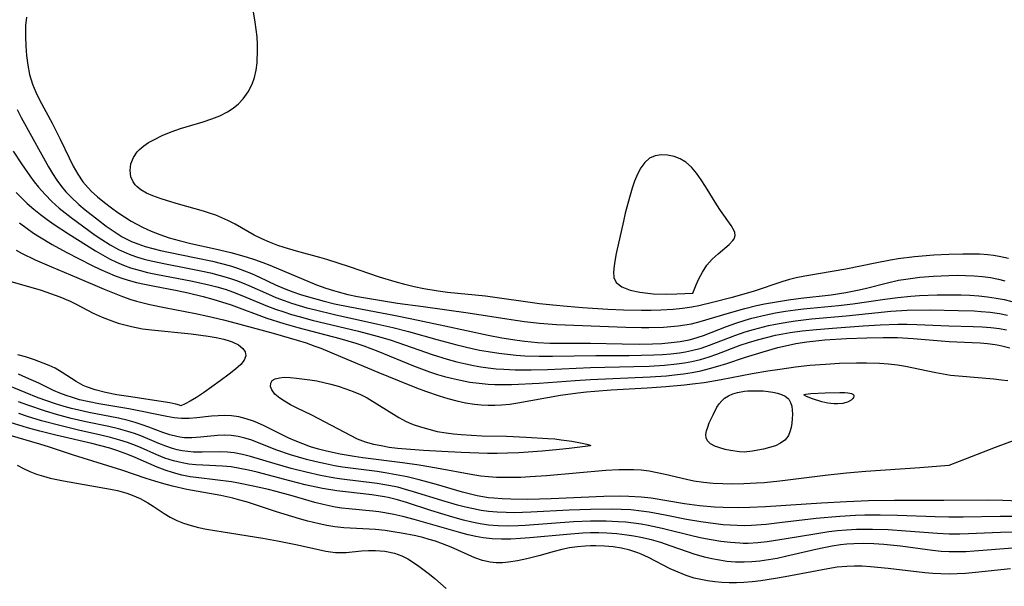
# Model space of a CAD drawing. Header units: inches. Extents: x 1073367 to 1082519, y 1569854 to 1574957.
# Tile 294 of 565: x 1080497 to 1080689, y 1571626 to 1571737. Entities that reach past the tile are written whole.
import ezdxf

# ---------------------------------------------------------------- set-up
doc = ezdxf.new("R2010")
doc.units = ezdxf.units.IN
doc.header["$MEASUREMENT"] = 0
doc.layers.add('CGG_CurvaNivelLidar_v1', color=7, linetype='Continuous', lineweight=30, true_color=0x008008)

msp = doc.modelspace()

# ---------------------------------------------------------------- linework, layer by layer
at = {"layer": 'CGG_CurvaNivelLidar_v1'}
for points in [[(1080690.1152, 1571689.9804, 76), (1080688.3013, 1571690.3911, 76), (1080687.2097, 1571690.5646, 76), (1080686.1077, 1571690.6901, 76), (1080684.4877, 1571690.802, 76), (1080682.8541, 1571690.8482, 76), (1080681.2104, 1571690.8462, 76), (1080678.5158, 1571690.77, 76), (1080675.5512, 1571690.6037, 76), (1080671.7624, 1571690.2748, 76), (1080668.5855, 1571689.8783, 76), (1080667.0933, 1571689.641, 76), (1080664.1255, 1571689.0919, 76), (1080658.3868, 1571687.8995, 76), (1080650.355, 1571686.5278, 76), (1080648.6902, 1571686.1715, 76), (1080647.3847, 1571685.8397, 76), (1080646.0923, 1571685.4636, 76), (1080640.2842, 1571683.5343, 76), (1080635.9278, 1571682.2806, 76), (1080632.6282, 1571681.4292, 76), (1080629.6573, 1571680.7333, 76), (1080628.3325, 1571680.4704, 76), (1080626.5142, 1571680.1979, 76), (1080624.6791, 1571680.0102, 76), (1080622.2645, 1571679.8631, 76), (1080620.3862, 1571679.8118, 76), (1080618.5021, 1571679.8067, 76), (1080614.9799, 1571679.8965, 76), (1080611.8703, 1571680.0408, 76), (1080606.9622, 1571680.3383, 76), (1080603.9934, 1571680.5656, 76), (1080601.1535, 1571680.8308, 76), (1080598.5342, 1571681.1157, 76), (1080587.987, 1571682.5849, 76), (1080580.5873, 1571683.3539, 76), (1080578.7469, 1571683.582, 76), (1080576.0001, 1571684.025, 76), (1080574.1103, 1571684.4244, 76), (1080572.2342, 1571684.8864, 76), (1080570.3693, 1571685.393, 76), (1080567.2855, 1571686.3319, 76), (1080561.4816, 1571688.3416, 76), (1080557.0406, 1571689.7656, 76), (1080555.6564, 1571690.1694, 76), (1080551.0937, 1571691.3729, 76), (1080548.6814, 1571692.1083, 76), (1080547.4484, 1571692.5395, 76), (1080545.8634, 1571693.1408, 76), (1080544.3207, 1571693.7968, 76), (1080542.8375, 1571694.5299, 76), (1080539.1205, 1571696.6679, 76), (1080537.6915, 1571697.3954, 76), (1080536.527, 1571697.9246, 76), (1080535.3347, 1571698.4085, 76), (1080534.1176, 1571698.8433, 76), (1080532.93, 1571699.214, 76), (1080528.0596, 1571700.5787, 76), (1080525.923, 1571701.2162, 76), (1080524.4658, 1571701.6863, 76), (1080523.0831, 1571702.1913, 76), (1080521.8083, 1571702.757, 76), (1080520.6827, 1571703.4125, 76), (1080519.9222, 1571704.0244, 76), (1080519.5959, 1571704.3675, 76), (1080519.1956, 1571704.9114, 76), (1080518.7605, 1571705.9139, 76), (1080518.6088, 1571707.1527, 76), (1080518.7829, 1571708.4295, 76), (1080519.2558, 1571709.6779, 76), (1080520.0248, 1571710.8307, 76), (1080520.4483, 1571711.279, 76), (1080521.281, 1571711.9714, 76), (1080522.2318, 1571712.5969, 76), (1080523.2728, 1571713.1763, 76), (1080524.9017, 1571713.9646, 76), (1080526.6328, 1571714.6865, 76), (1080528.483, 1571715.3461, 76), (1080532.8994, 1571716.6892, 76), (1080534.6054, 1571717.2538, 76), (1080536.1566, 1571717.8583, 76), (1080537.6099, 1571718.5824, 76), (1080538.7329, 1571719.3206, 76), (1080539.7547, 1571720.1714, 76), (1080540.6677, 1571721.1241, 76), (1080541.6757, 1571722.5056, 76), (1080542.4557, 1571724.028, 76), (1080542.9031, 1571725.3471, 76), (1080543.2101, 1571726.7309, 76), (1080543.4015, 1571728.1634, 76), (1080543.4491, 1571728.7325, 76), (1080543.5113, 1571730.2266, 76), (1080543.4938, 1571731.7427, 76), (1080543.4025, 1571733.2727, 76), (1080543.2568, 1571734.693, 76), (1080543.0648, 1571736.1167, 76), (1080542.1245, 1571741.7477, 76)], [(1080498.3581, 1571737.127, 75.5), (1080498.2149, 1571735.4421, 75.5), (1080498.1699, 1571733.3357, 75.5), (1080498.2279, 1571731.4692, 75.5), (1080498.3742, 1571729.5975, 75.5), (1080498.6208, 1571727.7379, 75.5), (1080498.9902, 1571725.9081, 75.5), (1080499.5638, 1571723.9971, 75.5), (1080500.2047, 1571722.4596, 75.5), (1080500.9527, 1571720.956, 75.5), (1080503.3904, 1571716.4137, 75.5), (1080504.9496, 1571713.2602, 75.5), (1080506.7076, 1571709.6028, 75.5), (1080507.5309, 1571707.9874, 75.5), (1080508.4169, 1571706.4332, 75.5), (1080509.4069, 1571704.9714, 75.5), (1080509.8795, 1571704.3756, 75.5), (1080511.0232, 1571703.1457, 75.5), (1080512.2749, 1571702.0083, 75.5), (1080513.5992, 1571700.9322, 75.5), (1080514.9666, 1571699.8913, 75.5), (1080516.2253, 1571698.9669, 75.5), (1080517.5111, 1571698.0761, 75.5), (1080518.8384, 1571697.2444, 75.5), (1080519.9137, 1571696.6495, 75.5), (1080521.0173, 1571696.0964, 75.5), (1080522.7133, 1571695.3275, 75.5), (1080524.4505, 1571694.6316, 75.5), (1080526.2258, 1571694.0176, 75.5), (1080528.1775, 1571693.4556, 75.5), (1080530.4876, 1571692.8954, 75.5), (1080535.2162, 1571691.8725, 75.5), (1080538.2899, 1571691.1399, 75.5), (1080541.2601, 1571690.2877, 75.5), (1080542.9145, 1571689.7561, 75.5), (1080544.5498, 1571689.1789, 75.5), (1080545.8889, 1571688.6589, 75.5), (1080555.0262, 1571684.8575, 75.5), (1080556.8099, 1571684.1869, 75.5), (1080558.3161, 1571683.6997, 75.5), (1080559.2376, 1571683.4364, 75.5), (1080561.1275, 1571682.9649, 75.5), (1080563.0388, 1571682.5579, 75.5), (1080564.9653, 1571682.1965, 75.5), (1080568.4923, 1571681.6113, 75.5), (1080570.8079, 1571681.2688, 75.5), (1080575.8344, 1571680.6003, 75.5), (1080584.6285, 1571679.3732, 75.5), (1080593.0288, 1571678.0438, 75.5), (1080595.6609, 1571677.6546, 75.5), (1080598.545, 1571677.3123, 75.5), (1080601.8992, 1571677.0735, 75.5), (1080615.4199, 1571676.543, 75.5), (1080618.493, 1571676.4744, 75.5), (1080619.9073, 1571676.4767, 75.5), (1080622.7547, 1571676.5652, 75.5), (1080624.1845, 1571676.6626, 75.5), (1080625.6051, 1571676.8057, 75.5), (1080626.9366, 1571676.9923, 75.5), (1080628.2552, 1571677.2386, 75.5), (1080629.9262, 1571677.6482, 75.5), (1080635.6783, 1571679.3865, 75.5), (1080638.6401, 1571680.2204, 75.5), (1080640.9342, 1571680.7708, 75.5), (1080642.4879, 1571681.0969, 75.5), (1080644.0492, 1571681.3921, 75.5), (1080647.1884, 1571681.9, 75.5), (1080649.5974, 1571682.2163, 75.5), (1080655.5154, 1571682.8862, 75.5), (1080658.3746, 1571683.3061, 75.5), (1080660.6497, 1571683.7578, 75.5), (1080662.1376, 1571684.1114, 75.5), (1080666.4837, 1571685.2468, 75.5), (1080668.6679, 1571685.716, 75.5), (1080670.0667, 1571685.9541, 75.5), (1080671.4738, 1571686.1505, 75.5), (1080672.8168, 1571686.3038, 75.5), (1080675.5135, 1571686.5288, 75.5), (1080678.501, 1571686.6653, 75.5), (1080680.1349, 1571686.6872, 75.5), (1080681.7632, 1571686.6652, 75.5), (1080683.4061, 1571686.5898, 75.5), (1080685.0361, 1571686.4524, 75.5), (1080686.6304, 1571686.2427, 75.5), (1080688.2018, 1571685.9388, 75.5), (1080689.448, 1571685.6115, 75.5)], [(1080496.5355, 1571719.0721, 75), (1080497.3591, 1571717.4877, 75), (1080501.3886, 1571710.1845, 75), (1080502.7099, 1571707.8541, 75), (1080503.4959, 1571706.5443, 75), (1080504.3211, 1571705.271, 75), (1080505.2076, 1571704.0501, 75), (1080506.0873, 1571702.9928, 75), (1080507.0298, 1571701.9908, 75), (1080508.5926, 1571700.5351, 75), (1080509.8525, 1571699.4727, 75), (1080512.4499, 1571697.433, 75), (1080513.9581, 1571696.2977, 75), (1080515.4913, 1571695.2142, 75), (1080517.0735, 1571694.2238, 75), (1080518.132, 1571693.6565, 75), (1080518.8922, 1571693.2995, 75), (1080520.1001, 1571692.8105, 75), (1080521.5585, 1571692.3173, 75), (1080523.05, 1571691.892, 75), (1080524.5662, 1571691.5178, 75), (1080526.1002, 1571691.181, 75), (1080531.5456, 1571690.1172, 75), (1080534.7167, 1571689.4514, 75), (1080536.4761, 1571689.0204, 75), (1080538.2141, 1571688.5273, 75), (1080539.609, 1571688.0701, 75), (1080540.9848, 1571687.5639, 75), (1080542.3406, 1571687.0114, 75), (1080543.9098, 1571686.3097, 75), (1080547.0214, 1571684.8518, 75), (1080548.7282, 1571684.1054, 75), (1080550.4096, 1571683.4565, 75), (1080551.906, 1571682.9424, 75), (1080553.4205, 1571682.4706, 75), (1080556.4911, 1571681.6323, 75), (1080558.5345, 1571681.1478, 75), (1080561.5511, 1571680.5143, 75), (1080570.1099, 1571678.8858, 75), (1080573.6013, 1571678.191, 75), (1080580.0918, 1571676.8221, 75), (1080588.5184, 1571674.9939, 75), (1080591.2194, 1571674.4847, 75), (1080594.2179, 1571674.0059, 75), (1080595.7217, 1571673.8119, 75), (1080598.1832, 1571673.5811, 75), (1080600.5644, 1571673.4673, 75), (1080602.2764, 1571673.434, 75), (1080608.5145, 1571673.4218, 75), (1080614.7166, 1571673.2861, 75), (1080618.1824, 1571673.2507, 75), (1080620.6203, 1571673.2962, 75), (1080622.4383, 1571673.3855, 75), (1080624.2413, 1571673.5372, 75), (1080626.0238, 1571673.7703, 75), (1080627.7791, 1571674.1099, 75), (1080628.4933, 1571674.2881, 75), (1080630.5793, 1571674.9444, 75), (1080635.0735, 1571676.6714, 75), (1080636.8693, 1571677.3194, 75), (1080638.692, 1571677.9067, 75), (1080640.0482, 1571678.2925, 75), (1080642.7959, 1571678.9579, 75), (1080644.6253, 1571679.328, 75), (1080646.5736, 1571679.6676, 75), (1080648.5329, 1571679.9536, 75), (1080650.0883, 1571680.1411, 75), (1080656.9194, 1571680.8009, 75), (1080659.7585, 1571681.1268, 75), (1080665.9792, 1571682.0461, 75), (1080668.5601, 1571682.3783, 75), (1080671.0872, 1571682.6072, 75), (1080672.7868, 1571682.7178, 75), (1080676.1904, 1571682.8521, 75), (1080677.8921, 1571682.8766, 75), (1080680.8651, 1571682.846, 75), (1080682.5996, 1571682.7785, 75), (1080684.3272, 1571682.6653, 75), (1080686.0452, 1571682.4952, 75), (1080687.7503, 1571682.2527, 75), (1080689.3155, 1571681.9467, 75), (1080690.7994, 1571681.5841, 75)], [(1080495.8114, 1571710.9413, 74.5), (1080497.4255, 1571708.4773, 74.5), (1080499.0671, 1571706.0925, 74.5), (1080499.9081, 1571704.947, 74.5), (1080500.7496, 1571703.8789, 74.5), (1080502.0089, 1571702.4499, 74.5), (1080503.3529, 1571701.0979, 74.5), (1080504.7702, 1571699.8197, 74.5), (1080505.9132, 1571698.8791, 74.5), (1080507.085, 1571697.9715, 74.5), (1080511.7987, 1571694.5509, 74.5), (1080513.0961, 1571693.6619, 74.5), (1080514.7, 1571692.6531, 74.5), (1080516.3545, 1571691.7433, 74.5), (1080517.5464, 1571691.1819, 74.5), (1080518.7678, 1571690.6868, 74.5), (1080520.0575, 1571690.2458, 74.5), (1080521.3715, 1571689.8637, 74.5), (1080522.7041, 1571689.5265, 74.5), (1080525.5314, 1571688.9194, 74.5), (1080529.8515, 1571688.0976, 74.5), (1080532.7213, 1571687.512, 74.5), (1080534.2961, 1571687.1524, 74.5), (1080536.9096, 1571686.4646, 74.5), (1080538.1967, 1571686.0675, 74.5), (1080539.3963, 1571685.6521, 74.5), (1080540.5802, 1571685.1979, 74.5), (1080541.8019, 1571684.6858, 74.5), (1080545.6355, 1571682.9793, 74.5), (1080547.0622, 1571682.3824, 74.5), (1080548.7066, 1571681.7588, 74.5), (1080550.1073, 1571681.2803, 74.5), (1080553.1574, 1571680.3627, 74.5), (1080554.8047, 1571679.9201, 74.5), (1080558.5133, 1571679.0224, 74.5), (1080566.991, 1571677.1568, 74.5), (1080569.9221, 1571676.4722, 74.5), (1080572.9705, 1571675.6857, 74.5), (1080578.512, 1571674.1404, 74.5), (1080582.439, 1571673.1007, 74.5), (1080585.3801, 1571672.3985, 74.5), (1080586.8576, 1571672.0884, 74.5), (1080588.5633, 1571671.7788, 74.5), (1080590.6263, 1571671.4761, 74.5), (1080594.0023, 1571671.1051, 74.5), (1080595.6968, 1571670.981, 74.5), (1080598.5053, 1571670.8802, 74.5), (1080601.1045, 1571670.8817, 74.5), (1080609.5676, 1571671.0449, 74.5), (1080616.0753, 1571671.0392, 74.5), (1080618.4965, 1571671.0688, 74.5), (1080620.8793, 1571671.1484, 74.5), (1080622.5625, 1571671.2433, 74.5), (1080624.2354, 1571671.3821, 74.5), (1080625.8945, 1571671.5797, 74.5), (1080627.0837, 1571671.7695, 74.5), (1080628.2616, 1571672.0066, 74.5), (1080630.1, 1571672.4908, 74.5), (1080631.7551, 1571673.0412, 74.5), (1080636.7223, 1571674.9541, 74.5), (1080638.7222, 1571675.6435, 74.5), (1080640.3548, 1571676.1315, 74.5), (1080643.3071, 1571676.8728, 74.5), (1080644.6159, 1571677.1516, 74.5), (1080647.2281, 1571677.6214, 74.5), (1080648.5427, 1571677.8149, 74.5), (1080651.6841, 1571678.1735, 74.5), (1080658.4613, 1571678.7691, 74.5), (1080667.155, 1571679.6645, 74.5), (1080670.3497, 1571679.8484, 74.5), (1080674.9311, 1571679.9189, 74.5), (1080680.3276, 1571679.8428, 74.5), (1080683.4642, 1571679.7278, 74.5), (1080684.776, 1571679.6429, 74.5), (1080686.5728, 1571679.4753, 74.5), (1080688.3554, 1571679.2249, 74.5), (1080689.9749, 1571678.904, 74.5)], [(1080496.3475, 1571702.8669, 74), (1080497.0693, 1571702.1235, 74), (1080498.5413, 1571700.7241, 74), (1080499.7964, 1571699.6245, 74), (1080501.0892, 1571698.5686, 74), (1080502.42, 1571697.5612, 74), (1080503.7903, 1571696.6036, 74), (1080506.5962, 1571694.7789, 74), (1080511.8298, 1571691.4723, 74), (1080513.2133, 1571690.662, 74), (1080514.6204, 1571689.9038, 74), (1080515.9601, 1571689.2594, 74), (1080517.3274, 1571688.6807, 74), (1080518.7222, 1571688.173, 74), (1080520.3578, 1571687.6816, 74), (1080522.0213, 1571687.2691, 74), (1080523.6491, 1571686.9239, 74), (1080530.7917, 1571685.5711, 74), (1080533.9985, 1571684.8443, 74), (1080535.5834, 1571684.4263, 74), (1080537.151, 1571683.9613, 74), (1080538.8322, 1571683.3884, 74), (1080541.2324, 1571682.4358, 74), (1080545.4193, 1571680.6879, 74), (1080547.0283, 1571680.082, 74), (1080548.6572, 1571679.5233, 74), (1080550.1306, 1571679.0624, 74), (1080551.6158, 1571678.6328, 74), (1080554.1915, 1571677.9494, 74), (1080563.2025, 1571675.7745, 74), (1080566.881, 1571674.8096, 74), (1080569.411, 1571674.0769, 74), (1080570.9245, 1571673.5953, 74), (1080577.5793, 1571671.2463, 74), (1080580.5071, 1571670.3289, 74), (1080582.4107, 1571669.8118, 74), (1080584.1906, 1571669.385, 74), (1080585.6401, 1571669.0832, 74), (1080587.097, 1571668.8251, 74), (1080588.5613, 1571668.6157, 74), (1080590.0738, 1571668.4559, 74), (1080591.5925, 1571668.3452, 74), (1080593.8055, 1571668.2565, 74), (1080596.9255, 1571668.2362, 74), (1080600.1155, 1571668.3158, 74), (1080608.5132, 1571668.692, 74), (1080616.9866, 1571668.8632, 74), (1080619.9922, 1571668.9661, 74), (1080622.9635, 1571669.151, 74), (1080625.4007, 1571669.3973, 74), (1080626.8643, 1571669.6058, 74), (1080628.3145, 1571669.8722, 74), (1080630.0151, 1571670.2766, 74), (1080631.6908, 1571670.7724, 74), (1080633.2056, 1571671.2982, 74), (1080637.7135, 1571673.0165, 74), (1080639.3755, 1571673.588, 74), (1080641.1074, 1571674.1092, 74), (1080642.8599, 1571674.5709, 74), (1080644.6293, 1571674.9774, 74), (1080647.4817, 1571675.5121, 74), (1080649.8336, 1571675.8395, 74), (1080652.6618, 1571676.1268, 74), (1080655.7601, 1571676.371, 74), (1080661.7416, 1571676.8016, 74), (1080665.0639, 1571677.0052, 74), (1080668.5099, 1571677.1423, 74), (1080670.3728, 1571677.1466, 74), (1080672.2349, 1571677.1032, 74), (1080678.5114, 1571676.8406, 74), (1080683.2648, 1571676.7171, 74), (1080684.9859, 1571676.6373, 74), (1080686.6817, 1571676.5006, 74), (1080688.3652, 1571676.2827, 74), (1080689.7252, 1571676.0322, 74)], [(1080497.0332, 1571696.9161, 73.5), (1080498.5194, 1571695.8127, 73.5), (1080499.7822, 1571694.9397, 73.5), (1080500.9234, 1571694.2035, 73.5), (1080503.4278, 1571692.7112, 73.5), (1080506.1546, 1571691.2128, 73.5), (1080511.1799, 1571688.6108, 73.5), (1080512.6811, 1571687.8872, 73.5), (1080514.186, 1571687.2254, 73.5), (1080515.7122, 1571686.6173, 73.5), (1080517.1796, 1571686.0904, 73.5), (1080518.6662, 1571685.6226, 73.5), (1080519.8896, 1571685.2927, 73.5), (1080521.4564, 1571684.9292, 73.5), (1080523.0365, 1571684.6079, 73.5), (1080527.8083, 1571683.7199, 73.5), (1080529.9437, 1571683.2743, 73.5), (1080532.9031, 1571682.5417, 73.5), (1080534.7484, 1571682.0197, 73.5), (1080538.3206, 1571680.89, 73.5), (1080545.3426, 1571678.3415, 73.5), (1080548.6113, 1571677.2922, 73.5), (1080551.3652, 1571676.5156, 73.5), (1080559.5813, 1571674.3799, 73.5), (1080562.7056, 1571673.4441, 73.5), (1080564.2486, 1571672.9208, 73.5), (1080567.0185, 1571671.8687, 73.5), (1080573.9713, 1571669.0119, 73.5), (1080575.5129, 1571668.4139, 73.5), (1080577.0654, 1571667.8516, 73.5), (1080578.6311, 1571667.3353, 73.5), (1080579.9909, 1571666.9355, 73.5), (1080581.3611, 1571666.5784, 73.5), (1080583.1495, 1571666.1795, 73.5), (1080584.9504, 1571665.8507, 73.5), (1080586.761, 1571665.5945, 73.5), (1080588.5266, 1571665.424, 73.5), (1080589.8534, 1571665.355, 73.5), (1080591.4576, 1571665.3343, 73.5), (1080593.0656, 1571665.3654, 73.5), (1080598.4885, 1571665.6528, 73.5), (1080605.5509, 1571666.1762, 73.5), (1080608.5109, 1571666.3591, 73.5), (1080620.1505, 1571666.8322, 73.5), (1080623.374, 1571667.0629, 73.5), (1080624.9453, 1571667.2195, 73.5), (1080626.6708, 1571667.4347, 73.5), (1080628.3848, 1571667.7091, 73.5), (1080630.0615, 1571668.0509, 73.5), (1080631.7244, 1571668.4572, 73.5), (1080633.3735, 1571668.9198, 73.5), (1080635.1194, 1571669.4653, 73.5), (1080638.5971, 1571670.6105, 73.5), (1080642.226, 1571671.7425, 73.5), (1080645.1246, 1571672.5794, 73.5), (1080646.5861, 1571672.9453, 73.5), (1080648.6192, 1571673.3627, 73.5), (1080650.7788, 1571673.6918, 73.5), (1080652.5328, 1571673.8938, 73.5), (1080654.2946, 1571674.0549, 73.5), (1080658.5009, 1571674.3334, 73.5), (1080662.4958, 1571674.5054, 73.5), (1080665.6821, 1571674.5648, 73.5), (1080668.4789, 1571674.5345, 73.5), (1080671.5084, 1571674.3629, 73.5), (1080678.5402, 1571673.7429, 73.5), (1080683.07, 1571673.5852, 73.5), (1080684.5745, 1571673.509, 73.5), (1080686.0692, 1571673.3829, 73.5), (1080687.5498, 1571673.1827, 73.5), (1080688.2448, 1571673.0543, 73.5), (1080688.8076, 1571672.9316, 73.5), (1080690.373, 1571672.5038, 73.5)], [(1080496.3514, 1571691.6271, 73), (1080497.4244, 1571691.0386, 73), (1080500.0757, 1571689.7309, 73), (1080503.2497, 1571688.3307, 73), (1080508.1954, 1571686.2873, 73), (1080513.5335, 1571684.0011, 73), (1080517.1607, 1571682.5352, 73), (1080518.7551, 1571681.9914, 73), (1080519.8956, 1571681.6572, 73), (1080522.4687, 1571681.018, 73), (1080525.3398, 1571680.418, 73), (1080531.3771, 1571679.2361, 73), (1080533.7634, 1571678.7149, 73), (1080536.8396, 1571677.9933, 73), (1080538.3676, 1571677.6015, 73), (1080546.5373, 1571675.3674, 73), (1080551.2608, 1571674.0172, 73), (1080552.9891, 1571673.4741, 73), (1080554.6972, 1571672.8813, 73), (1080555.8629, 1571672.4354, 73), (1080559.7143, 1571670.8588, 73), (1080566.9669, 1571667.7799, 73), (1080571.125, 1571666.0724, 73), (1080574.5631, 1571664.7282, 73), (1080576.2895, 1571664.0911, 73), (1080578.9749, 1571663.17, 73), (1080580.6865, 1571662.6491, 73), (1080582.4083, 1571662.189, 73), (1080584.1403, 1571661.8044, 73), (1080585.8831, 1571661.5163, 73), (1080587.1905, 1571661.3783, 73), (1080588.5026, 1571661.3107, 73), (1080589.8353, 1571661.3155, 73), (1080591.1689, 1571661.3884, 73), (1080592.7646, 1571661.5538, 73), (1080594.3598, 1571661.7824, 73), (1080602.6396, 1571663.2555, 73), (1080606.0315, 1571663.7258, 73), (1080607.7361, 1571663.9143, 73), (1080609.3563, 1571664.0636, 73), (1080612.5706, 1571664.2962, 73), (1080619.5909, 1571664.693, 73), (1080623.2509, 1571664.9462, 73), (1080626.8969, 1571665.2842, 73), (1080628.4384, 1571665.4648, 73), (1080630.7065, 1571665.7812, 73), (1080634.0461, 1571666.3141, 73), (1080640.1112, 1571667.4908, 73), (1080643.141, 1571668.0127, 73), (1080645.5078, 1571668.3829, 73), (1080648.5645, 1571668.8119, 73), (1080651.3678, 1571669.1151, 73), (1080654.4181, 1571669.3584, 73), (1080657.1563, 1571669.5068, 73), (1080660.4753, 1571669.5891, 73), (1080662.4215, 1571669.5862, 73), (1080664.9546, 1571669.5131, 73), (1080666.7059, 1571669.3856, 73), (1080668.4477, 1571669.1787, 73), (1080670.041, 1571668.9136, 73), (1080675.9684, 1571667.697, 73), (1080677.4036, 1571667.435, 73), (1080678.8457, 1571667.2133, 73), (1080680.3853, 1571667.0324, 73), (1080687.3037, 1571666.4567, 73), (1080688.7952, 1571666.2927, 73), (1080690.023, 1571666.1146, 73)], [(1080494.6928, 1571685.6957, 72.5), (1080501.2274, 1571683.7615, 72.5), (1080503.0758, 1571683.166, 72.5), (1080504.8903, 1571682.4995, 72.5), (1080506.8808, 1571681.6364, 72.5), (1080508.097, 1571681.0553, 72.5), (1080511.437, 1571679.3245, 72.5), (1080513.1333, 1571678.5198, 72.5), (1080515.0278, 1571677.7814, 72.5), (1080516.2915, 1571677.3611, 72.5), (1080517.5767, 1571676.9871, 72.5), (1080518.8824, 1571676.6657, 72.5), (1080521.0254, 1571676.2669, 72.5), (1080522.8064, 1571676.0301, 72.5), (1080530.5553, 1571675.2505, 72.5), (1080533.8555, 1571674.8199, 72.5), (1080535.4229, 1571674.551, 72.5), (1080536.8994, 1571674.2211, 72.5), (1080537.9553, 1571673.9097, 72.5), (1080538.5431, 1571673.696, 72.5), (1080539.7585, 1571673.113, 72.5), (1080540.653, 1571672.3964, 72.5), (1080541.067, 1571671.714, 72.5), (1080541.189, 1571670.964, 72.5), (1080540.908, 1571670.1268, 72.5), (1080540.2149, 1571669.2486, 72.5), (1080539.193, 1571668.3308, 72.5), (1080537.9429, 1571667.359, 72.5), (1080536.2225, 1571666.0852, 72.5), (1080532.9673, 1571663.7576, 72.5), (1080531.5818, 1571662.8444, 72.5), (1080530.3705, 1571662.128, 72.5), (1080529.3863, 1571661.6035, 72.5), (1080528.5, 1571661.2045, 72.5), (1080528.2873, 1571661.3463, 72.5), (1080527.5645, 1571661.5375, 72.5), (1080526.4045, 1571661.7608, 72.5), (1080518.3021, 1571662.9942, 72.5), (1080516.0126, 1571663.3684, 72.5), (1080513.8115, 1571663.796, 72.5), (1080511.8001, 1571664.2982, 72.5), (1080510.0792, 1571664.8957, 72.5), (1080509.4514, 1571665.184, 72.5), (1080508.0575, 1571665.9656, 72.5), (1080505.3586, 1571667.7141, 72.5), (1080503.9561, 1571668.5278, 72.5), (1080502.8306, 1571669.0686, 72.5), (1080501.6615, 1571669.5564, 72.5), (1080499.9635, 1571670.1888, 72.5), (1080498.2168, 1571670.7596, 72.5), (1080496.7136, 1571671.1843, 72.5)], [(1080695.0777, 1571655.8663, 73), (1080687.5217, 1571653.0683, 73), (1080680.4946, 1571650.2972, 73), (1080678.5, 1571649.5431, 73), (1080672.8025, 1571649.0698, 73), (1080662.284, 1571648.3479, 73), (1080658.5117, 1571648.034, 73), (1080654.3081, 1571647.5673, 73), (1080645.4581, 1571646.495, 73), (1080642.4413, 1571646.1917, 73), (1080640.934, 1571646.0704, 73), (1080638.488, 1571645.9367, 73), (1080636.2733, 1571645.9017, 73), (1080634.3718, 1571645.9326, 73), (1080632.4795, 1571646.0285, 73), (1080630.6006, 1571646.2069, 73), (1080628.696, 1571646.4955, 73), (1080627.2849, 1571646.7838, 73), (1080623.1236, 1571647.7913, 73), (1080621.5533, 1571648.1327, 73), (1080619.9729, 1571648.4123, 73), (1080618.3815, 1571648.6093, 73), (1080616.9415, 1571648.7022, 73), (1080615.4935, 1571648.7265, 73), (1080614.0391, 1571648.6974, 73), (1080611.5242, 1571648.5597, 73), (1080599.9311, 1571647.5477, 73), (1080596.7077, 1571647.3229, 73), (1080594.9099, 1571647.2327, 73), (1080591.8032, 1571647.1706, 73), (1080590.1927, 1571647.2107, 73), (1080588.5888, 1571647.319, 73), (1080587.0765, 1571647.4935, 73), (1080585.5692, 1571647.7234, 73), (1080578.4577, 1571649.0532, 73), (1080575.0849, 1571649.6336, 73), (1080571.7852, 1571650.0894, 73), (1080564.0719, 1571651.061, 73), (1080562.3541, 1571651.3047, 73), (1080559.6139, 1571651.7594, 73), (1080556.9853, 1571652.3266, 73), (1080555.4098, 1571652.7454, 73), (1080553.8565, 1571653.2195, 73), (1080552.3302, 1571653.7524, 73), (1080550.8372, 1571654.3505, 73), (1080549.6297, 1571654.896, 73), (1080544.805, 1571657.2995, 73), (1080543.4903, 1571657.8879, 73), (1080542.6832, 1571658.2063, 73), (1080541.2692, 1571658.6793, 73), (1080539.8413, 1571659.0352, 73), (1080538.4022, 1571659.2488, 73), (1080537.1158, 1571659.3044, 73), (1080535.8249, 1571659.2605, 73), (1080534.5323, 1571659.1517, 73), (1080531.6231, 1571658.8274, 73), (1080530.1227, 1571658.7114, 73), (1080528.6285, 1571658.7094, 73), (1080527.2002, 1571658.8549, 73), (1080525.7656, 1571659.1063, 73), (1080518.3458, 1571660.643, 73), (1080512.5245, 1571661.614, 73), (1080510.6155, 1571661.9696, 73), (1080508.7511, 1571662.3995, 73), (1080507.3669, 1571662.7935, 73), (1080506.1145, 1571663.2123, 73), (1080504.8834, 1571663.6825, 73), (1080503.6755, 1571664.2017, 73), (1080500.7637, 1571665.6139, 73), (1080498.2539, 1571666.7609, 73), (1080496.824, 1571667.3568, 73)], [(1080692.271, 1571642.5937, 73.5), (1080689.0031, 1571642.7405, 73.5), (1080686.2875, 1571642.7744, 73.5), (1080677.5245, 1571642.6903, 73.5), (1080667.8546, 1571642.7216, 73.5), (1080662.8006, 1571642.6279, 73.5), (1080658.5033, 1571642.4702, 73.5), (1080653.6448, 1571642.2183, 73.5), (1080642.7028, 1571641.4732, 73.5), (1080639.6059, 1571641.3344, 73.5), (1080637.3378, 1571641.301, 73.5), (1080634.4432, 1571641.3541, 73.5), (1080632.705, 1571641.4335, 73.5), (1080629.777, 1571641.6785, 73.5), (1080626.9036, 1571642.0754, 73.5), (1080620.3554, 1571643.1501, 73.5), (1080618.3811, 1571643.3891, 73.5), (1080616.0118, 1571643.5226, 73.5), (1080614.3933, 1571643.5394, 73.5), (1080611.1382, 1571643.4699, 73.5), (1080600.8077, 1571643.0673, 73.5), (1080596.3055, 1571642.9347, 73.5), (1080592.9527, 1571642.9409, 73.5), (1080591.2868, 1571643.0093, 73.5), (1080589.6308, 1571643.1416, 73.5), (1080588.6315, 1571643.2616, 73.5), (1080586.4103, 1571643.6531, 73.5), (1080585.0529, 1571643.9646, 73.5), (1080583.5158, 1571644.3691, 73.5), (1080578.4426, 1571645.817, 73.5), (1080575.0621, 1571646.7301, 73.5), (1080572.7228, 1571647.3105, 73.5), (1080571.2913, 1571647.6215, 73.5), (1080568.4064, 1571648.141, 73.5), (1080566.8482, 1571648.3679, 73.5), (1080560.0856, 1571649.2475, 73.5), (1080558.5532, 1571649.4947, 73.5), (1080556.7521, 1571649.8418, 73.5), (1080554.9642, 1571650.2422, 73.5), (1080553.0807, 1571650.717, 73.5), (1080549.9488, 1571651.6284, 73.5), (1080547.2971, 1571652.5364, 73.5), (1080542.1633, 1571654.5282, 73.5), (1080540.9903, 1571654.91, 73.5), (1080539.6885, 1571655.2318, 73.5), (1080538.3787, 1571655.4255, 73.5), (1080537.0395, 1571655.4774, 73.5), (1080535.6994, 1571655.415, 73.5), (1080532.3427, 1571655.0476, 73.5), (1080530.6711, 1571654.9317, 73.5), (1080529.2313, 1571654.968, 73.5), (1080528.3358, 1571655.0796, 73.5), (1080527.7354, 1571655.1957, 73.5), (1080526.3786, 1571655.559, 73.5), (1080525.0232, 1571656.0204, 73.5), (1080522.2676, 1571657.0578, 73.5), (1080520.9557, 1571657.5176, 73.5), (1080519.6161, 1571657.9438, 73.5), (1080518.2518, 1571658.3295, 73.5), (1080516.3714, 1571658.7815, 73.5), (1080510.5309, 1571659.9214, 73.5), (1080508.6206, 1571660.3268, 73.5), (1080507.1855, 1571660.6745, 73.5), (1080505.7591, 1571661.0617, 73.5), (1080504.0476, 1571661.5827, 73.5), (1080502.3504, 1571662.1533, 73.5), (1080500.667, 1571662.766, 73.5), (1080498.1218, 1571663.773, 73.5), (1080493.4056, 1571665.7578, 73.5)], [(1080692.3367, 1571639.5735, 74), (1080688.5364, 1571639.6127, 74), (1080681.3084, 1571639.446, 74), (1080678.5173, 1571639.4272, 74), (1080675.8078, 1571639.4932, 74), (1080668.4901, 1571639.7934, 74), (1080665.0502, 1571639.8572, 74), (1080662.0534, 1571639.8293, 74), (1080660.2837, 1571639.778, 74), (1080657.1766, 1571639.6055, 74), (1080652.5914, 1571639.1795, 74), (1080645.4454, 1571638.3185, 74), (1080642.8203, 1571638.0372, 74), (1080639.934, 1571637.8294, 74), (1080638.4914, 1571637.7912, 74), (1080637.1372, 1571637.8069, 74), (1080635.7839, 1571637.8687, 74), (1080634.4321, 1571637.9708, 74), (1080632.9427, 1571638.1239, 74), (1080630.0342, 1571638.5172, 74), (1080627.2713, 1571639.011, 74), (1080623.0853, 1571639.8689, 74), (1080619.9671, 1571640.4357, 74), (1080618.4091, 1571640.6577, 74), (1080616.3664, 1571640.8586, 74), (1080614.5337, 1571640.9601, 74), (1080612.6952, 1571641.0059, 74), (1080608.4917, 1571640.976, 74), (1080604.3582, 1571640.8177, 74), (1080596.8571, 1571640.4211, 74), (1080593.6254, 1571640.3285, 74), (1080592.0416, 1571640.3374, 74), (1080590.3203, 1571640.4055, 74), (1080588.6101, 1571640.5579, 74), (1080587.1521, 1571640.7719, 74), (1080585.7016, 1571641.0502, 74), (1080584.1348, 1571641.4063, 74), (1080582.5731, 1571641.8059, 74), (1080579.4645, 1571642.7007, 74), (1080573.9599, 1571644.4348, 74), (1080572.4201, 1571644.8832, 74), (1080570.87, 1571645.2859, 74), (1080568.3729, 1571645.8019, 74), (1080566.8743, 1571646.0383, 74), (1080559.9684, 1571646.8555, 74), (1080558.5618, 1571647.0622, 74), (1080555.8203, 1571647.5727, 74), (1080553.0133, 1571648.2139, 74), (1080550.0541, 1571648.983, 74), (1080546.9675, 1571649.8686, 74), (1080542.1396, 1571651.3113, 74), (1080540.5419, 1571651.7099, 74), (1080538.947, 1571652.0051, 74), (1080537.6656, 1571652.1384, 74), (1080536.0033, 1571652.1886, 74), (1080532.6683, 1571652.1376, 74), (1080531.0043, 1571652.1684, 74), (1080529.8814, 1571652.2562, 74), (1080528.7668, 1571652.4147, 74), (1080527.8352, 1571652.6111, 74), (1080526.9133, 1571652.8616, 74), (1080525.5701, 1571653.3156, 74), (1080524.239, 1571653.8405, 74), (1080520.7235, 1571655.3083, 74), (1080519.47, 1571655.7694, 74), (1080518.1924, 1571656.1855, 74), (1080516.3464, 1571656.6978, 74), (1080514.4689, 1571657.1453, 74), (1080509.9447, 1571658.1037, 74), (1080507.1353, 1571658.7399, 74), (1080504.2666, 1571659.4985, 74), (1080502.1242, 1571660.1422, 74), (1080498.6158, 1571661.3127, 74), (1080496.8174, 1571661.9708, 74)], [(1080690.9589, 1571633.3924, 75), (1080683.4087, 1571632.7973, 75), (1080681.7777, 1571632.7014, 75), (1080680.1504, 1571632.6529, 75), (1080678.5609, 1571632.6699, 75), (1080676.9661, 1571632.7672, 75), (1080675.2905, 1571632.9456, 75), (1080669.0598, 1571633.8092, 75), (1080665.787, 1571634.1271, 75), (1080663.834, 1571634.2414, 75), (1080661.8815, 1571634.2876, 75), (1080659.9323, 1571634.2492, 75), (1080658.5605, 1571634.1596, 75), (1080657.3162, 1571634.0279, 75), (1080655.7076, 1571633.7902, 75), (1080654.1063, 1571633.4913, 75), (1080652.5116, 1571633.1456, 75), (1080646.6183, 1571631.7609, 75), (1080644.9475, 1571631.4136, 75), (1080643.2751, 1571631.1084, 75), (1080641.6013, 1571630.8628, 75), (1080640.0472, 1571630.7059, 75), (1080638.4936, 1571630.6349, 75), (1080636.8214, 1571630.6711, 75), (1080635.1557, 1571630.82, 75), (1080633.6912, 1571631.039, 75), (1080632.2358, 1571631.3268, 75), (1080630.7902, 1571631.6711, 75), (1080628.7477, 1571632.2483, 75), (1080627.451, 1571632.6757, 75), (1080624.042, 1571633.8882, 75), (1080622.2568, 1571634.4757, 75), (1080620.4511, 1571635.0035, 75), (1080618.3415, 1571635.5058, 75), (1080616.9732, 1571635.7581, 75), (1080615.5949, 1571635.962, 75), (1080613.6641, 1571636.1776, 75), (1080611.7222, 1571636.3153, 75), (1080610.1168, 1571636.3678, 75), (1080608.508, 1571636.3658, 75), (1080606.9912, 1571636.3158, 75), (1080603.9055, 1571636.099, 75), (1080596.6793, 1571635.3996, 75), (1080594.8295, 1571635.2564, 75), (1080592.9866, 1571635.1592, 75), (1080591.1528, 1571635.1334, 75), (1080589.3306, 1571635.2093, 75), (1080587.5737, 1571635.4123, 75), (1080586.1146, 1571635.6762, 75), (1080584.662, 1571636.0038, 75), (1080583.2132, 1571636.3764, 75), (1080574.0844, 1571638.9772, 75), (1080571.8684, 1571639.5754, 75), (1080570.1214, 1571639.9901, 75), (1080568.3638, 1571640.3281, 75), (1080567.2062, 1571640.4985, 75), (1080566.0441, 1571640.6363, 75), (1080561.3357, 1571641.0754, 75), (1080559.9853, 1571641.2288, 75), (1080558.6414, 1571641.4245, 75), (1080557.4737, 1571641.6415, 75), (1080556.3129, 1571641.9, 75), (1080554.6826, 1571642.3246, 75), (1080550.2652, 1571643.613, 75), (1080547.1558, 1571644.4636, 75), (1080545.6503, 1571644.8416, 75), (1080542.6307, 1571645.5327, 75), (1080539.7606, 1571646.108, 75), (1080538.3994, 1571646.335, 75), (1080532.0343, 1571647.1078, 75), (1080530.373, 1571647.3524, 75), (1080528.7296, 1571647.6681, 75), (1080527.0868, 1571648.0947, 75), (1080525.4685, 1571648.6192, 75), (1080523.8742, 1571649.2251, 75), (1080519.6202, 1571651.0819, 75), (1080518.174, 1571651.6833, 75), (1080515.9989, 1571652.4792, 75), (1080514.6623, 1571652.9093, 75), (1080512.9042, 1571653.4113, 75), (1080511.1267, 1571653.8652, 75), (1080504.1073, 1571655.4808, 75), (1080500.9733, 1571656.2485, 75), (1080498.5851, 1571656.9048, 75), (1080491.7323, 1571659.0053, 75)], [(1080691.5438, 1571636.5282, 74.5), (1080688.5544, 1571636.4557, 74.5), (1080682.3547, 1571636.18, 74.5), (1080680.6642, 1571636.1339, 74.5), (1080678.5324, 1571636.1378, 74.5), (1080676.3046, 1571636.2355, 74.5), (1080670.082, 1571636.752, 74.5), (1080666.6471, 1571636.9682, 74.5), (1080663.6041, 1571637.0656, 74.5), (1080660.4595, 1571637.0442, 74.5), (1080658.5313, 1571636.9468, 74.5), (1080656.7799, 1571636.7928, 74.5), (1080655.0336, 1571636.5818, 74.5), (1080652.2958, 1571636.1604, 74.5), (1080646.7393, 1571635.2194, 74.5), (1080643.0168, 1571634.6582, 74.5), (1080641.1596, 1571634.4553, 74.5), (1080639.3043, 1571634.3439, 74.5), (1080638.3229, 1571634.3346, 74.5), (1080637.693, 1571634.3497, 74.5), (1080635.83, 1571634.4776, 74.5), (1080633.9686, 1571634.7053, 74.5), (1080632.1094, 1571635.0079, 74.5), (1080630.2532, 1571635.3661, 74.5), (1080628.584, 1571635.728, 74.5), (1080622.5174, 1571637.2532, 74.5), (1080619.7718, 1571637.859, 74.5), (1080618.389, 1571638.1035, 74.5), (1080616.9002, 1571638.3101, 74.5), (1080615.4039, 1571638.4647, 74.5), (1080613.9018, 1571638.5737, 74.5), (1080611.551, 1571638.6664, 74.5), (1080608.4983, 1571638.6655, 74.5), (1080605.2023, 1571638.5234, 74.5), (1080595.7725, 1571637.8427, 74.5), (1080594.4106, 1571637.7745, 74.5), (1080592.3447, 1571637.7221, 74.5), (1080590.4735, 1571637.7569, 74.5), (1080588.6156, 1571637.9022, 74.5), (1080586.9634, 1571638.1465, 74.5), (1080585.3217, 1571638.48, 74.5), (1080583.6872, 1571638.8784, 74.5), (1080581.6254, 1571639.4465, 74.5), (1080577.3131, 1571640.7701, 74.5), (1080572.5849, 1571642.3078, 74.5), (1080570.814, 1571642.8311, 74.5), (1080569.0386, 1571643.2737, 74.5), (1080568.3239, 1571643.4223, 74.5), (1080565.7909, 1571643.8241, 74.5), (1080560.7079, 1571644.3745, 74.5), (1080559.0123, 1571644.585, 74.5), (1080556.207, 1571645.0572, 74.5), (1080552.7974, 1571645.8001, 74.5), (1080549.816, 1571646.5394, 74.5), (1080543.4188, 1571648.2195, 74.5), (1080541.7386, 1571648.6289, 74.5), (1080540.0606, 1571648.9857, 74.5), (1080538.3801, 1571649.2578, 74.5), (1080536.642, 1571649.4271, 74.5), (1080532.8417, 1571649.5985, 74.5), (1080531.469, 1571649.6856, 74.5), (1080530.1048, 1571649.8277, 74.5), (1080528.7541, 1571650.0463, 74.5), (1080527.0699, 1571650.4565, 74.5), (1080525.417, 1571650.9997, 74.5), (1080523.8208, 1571651.6372, 74.5), (1080520.651, 1571653.0335, 74.5), (1080519.1693, 1571653.6456, 74.5), (1080518.1248, 1571654.0298, 74.5), (1080516.6169, 1571654.5151, 74.5), (1080514.7702, 1571655.0298, 74.5), (1080512.897, 1571655.4922, 74.5), (1080508.5379, 1571656.4646, 74.5), (1080504.8761, 1571657.3305, 74.5), (1080501.3077, 1571658.2866, 74.5), (1080498.6036, 1571659.1169, 74.5), (1080496.8758, 1571659.6942, 74.5)], [(1080690.5197, 1571629.3796, 75.5), (1080683.7012, 1571628.6399, 75.5), (1080681.7196, 1571628.4655, 75.5), (1080680.1206, 1571628.3702, 75.5), (1080678.5229, 1571628.3328, 75.5), (1080676.9439, 1571628.3649, 75.5), (1080675.3662, 1571628.4556, 75.5), (1080673.7897, 1571628.591, 75.5), (1080666.664, 1571629.4455, 75.5), (1080663.2179, 1571629.7745, 75.5), (1080661.5964, 1571629.8644, 75.5), (1080660.0739, 1571629.8897, 75.5), (1080658.5553, 1571629.8414, 75.5), (1080656.7102, 1571629.6687, 75.5), (1080654.8704, 1571629.3968, 75.5), (1080646.5405, 1571627.7946, 75.5), (1080644.6232, 1571627.4475, 75.5), (1080641.7493, 1571627.0076, 75.5), (1080640.0996, 1571626.817, 75.5), (1080638.4507, 1571626.6911, 75.5), (1080637.0226, 1571626.6462, 75.5), (1080635.5979, 1571626.6561, 75.5), (1080634.1783, 1571626.716, 75.5), (1080632.7676, 1571626.8319, 75.5), (1080631.3696, 1571627.0144, 75.5), (1080630.0687, 1571627.2573, 75.5), (1080628.7861, 1571627.5726, 75.5), (1080627.1847, 1571628.0791, 75.5), (1080625.6205, 1571628.6881, 75.5), (1080624.096, 1571629.3842, 75.5), (1080619.8569, 1571631.5966, 75.5), (1080618.4174, 1571632.249, 75.5), (1080617.7534, 1571632.5053, 75.5), (1080616.1814, 1571633.0023, 75.5), (1080614.5688, 1571633.3802, 75.5), (1080612.9264, 1571633.6514, 75.5), (1080611.2636, 1571633.8213, 75.5), (1080609.5884, 1571633.8885, 75.5), (1080608.5123, 1571633.8747, 75.5), (1080607.498, 1571633.8203, 75.5), (1080605.9605, 1571633.6659, 75.5), (1080604.4309, 1571633.4349, 75.5), (1080602.9138, 1571633.1355, 75.5), (1080601.4148, 1571632.7726, 75.5), (1080598.4221, 1571631.9259, 75.5), (1080596.063, 1571631.305, 75.5), (1080594.2945, 1571630.9136, 75.5), (1080592.537, 1571630.6405, 75.5), (1080591.3129, 1571630.5502, 75.5), (1080590.1006, 1571630.5592, 75.5), (1080588.9059, 1571630.6814, 75.5), (1080587.4113, 1571631.016, 75.5), (1080585.9547, 1571631.5178, 75.5), (1080581.3361, 1571633.5873, 75.5), (1080579.623, 1571634.2582, 75.5), (1080578.2404, 1571634.7369, 75.5), (1080577.0144, 1571635.1145, 75.5), (1080575.7716, 1571635.4548, 75.5), (1080574.3854, 1571635.7881, 75.5), (1080571.5798, 1571636.3527, 75.5), (1080570.0121, 1571636.6194, 75.5), (1080568.4369, 1571636.838, 75.5), (1080566.5637, 1571637.0167, 75.5), (1080560.3589, 1571637.4045, 75.5), (1080558.617, 1571637.5918, 75.5), (1080557.0621, 1571637.8342, 75.5), (1080555.5158, 1571638.1408, 75.5), (1080553.3421, 1571638.6641, 75.5), (1080551.7191, 1571639.1164, 75.5), (1080547.1809, 1571640.5266, 75.5), (1080541.5148, 1571642.3709, 75.5), (1080540.0518, 1571642.7979, 75.5), (1080538.6661, 1571643.1554, 75.5), (1080536.3269, 1571643.6634, 75.5), (1080529.6857, 1571644.885, 75.5), (1080526.9041, 1571645.5093, 75.5), (1080525.1808, 1571645.9657, 75.5), (1080523.4704, 1571646.4657, 75.5), (1080521.7765, 1571647.0111, 75.5), (1080516.9781, 1571648.6603, 75.5), (1080507.5894, 1571651.545, 75.5), (1080502.8586, 1571653.1391, 75.5), (1080501.0201, 1571653.7204, 75.5), (1080495.2285, 1571655.4197, 75.5)], [(1080496.5646, 1571649.6257, 76), (1080497.774, 1571648.9846, 76), (1080499.0273, 1571648.4022, 76), (1080500.3445, 1571647.88, 76), (1080501.6997, 1571647.4356, 76), (1080502.9801, 1571647.0964, 76), (1080505.6012, 1571646.549, 76), (1080514.7687, 1571644.9558, 76), (1080516.1648, 1571644.6421, 76), (1080517.9483, 1571644.1257, 76), (1080518.9907, 1571643.7479, 76), (1080520.5639, 1571643.0714, 76), (1080522.0506, 1571642.2826, 76), (1080523.1285, 1571641.5962, 76), (1080525.2535, 1571640.1706, 76), (1080526.4647, 1571639.4668, 76), (1080527.7373, 1571638.8364, 76), (1080529.0658, 1571638.289, 76), (1080530.5093, 1571637.8135, 76), (1080531.9977, 1571637.4267, 76), (1080533.5617, 1571637.1048, 76), (1080536.8097, 1571636.5583, 76), (1080544.5582, 1571635.3407, 76), (1080547.3892, 1571634.8648, 76), (1080551.3237, 1571634.0699, 76), (1080556.8382, 1571632.8264, 76), (1080557.7725, 1571632.6684, 76), (1080558.71, 1571632.5671, 76), (1080559.7631, 1571632.531, 76), (1080560.8153, 1571632.5667, 76), (1080563.7891, 1571632.8572, 76), (1080565.1621, 1571632.942, 76), (1080566.5431, 1571632.9463, 76), (1080568.3409, 1571632.7978, 76), (1080570.2158, 1571632.4024, 76), (1080571.6787, 1571631.8798, 76), (1080572.8235, 1571631.3056, 76), (1080573.9307, 1571630.628, 76), (1080575.0172, 1571629.8807, 76), (1080577.088, 1571628.3215, 76), (1080578.0999, 1571627.4932, 76), (1080580.3639, 1571625.542, 76)]]:
    msp.add_polyline3d(points, dxfattribs=at)
for points in [[(1080628.5, 1571683.2125, 76.5), (1080629.1701, 1571684.8177, 76.5), (1080629.7006, 1571685.998, 76.5), (1080630.3887, 1571687.3168, 76.5), (1080631.2634, 1571688.65, 76.5), (1080632.2868, 1571689.8349, 76.5), (1080633.422, 1571690.9053, 76.5), (1080635.5736, 1571692.7318, 76.5), (1080636.3398, 1571693.5188, 76.5), (1080636.5466, 1571693.8123, 76.5), (1080636.7661, 1571694.4656, 76.5), (1080636.6846, 1571695.0351, 76.5), (1080636.5674, 1571695.3552, 76.5), (1080635.9925, 1571696.3894, 76.5), (1080633.8885, 1571699.337, 76.5), (1080633.1819, 1571700.4344, 76.5), (1080631.0014, 1571704.0001, 76.5), (1080630.1566, 1571705.3145, 76.5), (1080629.2243, 1571706.6389, 76.5), (1080628.2278, 1571707.8241, 76.5), (1080627.1257, 1571708.797, 76.5), (1080626.0206, 1571709.4379, 76.5), (1080624.8421, 1571709.8802, 76.5), (1080623.5769, 1571710.157, 76.5), (1080622.3277, 1571710.2246, 76.5), (1080621.1412, 1571710.0418, 76.5), (1080620.0445, 1571709.5416, 76.5), (1080619.1425, 1571708.7393, 76.5), (1080618.3769, 1571707.6825, 76.5), (1080617.7163, 1571706.4342, 76.5), (1080617.1358, 1571705.0442, 76.5), (1080616.6771, 1571703.7349, 76.5), (1080616.1157, 1571701.8627, 76.5), (1080615.3129, 1571698.8065, 76.5), (1080614.9444, 1571697.2532, 76.5), (1080613.5563, 1571690.9288, 76.5), (1080613.2702, 1571689.4624, 76.5), (1080613.1209, 1571688.5065, 76.5), (1080613.018, 1571687.3133, 76.5), (1080613.0905, 1571686.2363, 76.5), (1080613.5382, 1571685.2951, 76.5), (1080614.6362, 1571684.4206, 76.5), (1080616.2341, 1571683.7933, 76.5), (1080618.1726, 1571683.3766, 76.5), (1080620.7681, 1571683.1014, 76.5), (1080623.418, 1571683.0213, 76.5), (1080625.3673, 1571683.0529, 76.5)], [(1080608.5, 1571653.403, 72.5), (1080604.3834, 1571652.866, 72.5), (1080602.439, 1571652.6479, 72.5), (1080599.0503, 1571652.3282, 72.5), (1080594.5218, 1571652.0228, 72.5), (1080592.3256, 1571651.9283, 72.5), (1080590.2753, 1571651.8809, 72.5), (1080588.4259, 1571651.8877, 72.5), (1080583.2319, 1571652.0717, 72.5), (1080579.5164, 1571652.2587, 72.5), (1080575.8761, 1571652.4859, 72.5), (1080572.5158, 1571652.7224, 72.5), (1080570.8597, 1571652.8798, 72.5), (1080569.2288, 1571653.0843, 72.5), (1080567.9521, 1571653.2919, 72.5), (1080566.2348, 1571653.6546, 72.5), (1080564.5879, 1571654.1216, 72.5), (1080563.035, 1571654.7167, 72.5), (1080557.9214, 1571657.3433, 72.5), (1080554.0814, 1571659.3871, 72.5), (1080551.2427, 1571660.7507, 72.5), (1080549.955, 1571661.4118, 72.5), (1080548.7698, 1571662.0996, 72.5), (1080547.8681, 1571662.7097, 72.5), (1080546.908, 1571663.504, 72.5), (1080546.2604, 1571664.313, 72.5), (1080546.0306, 1571664.9786, 72.5), (1080546.0726, 1571665.6017, 72.5), (1080546.3863, 1571666.1197, 72.5), (1080546.9702, 1571666.4814, 72.5), (1080547.7747, 1571666.6932, 72.5), (1080548.746, 1571666.7718, 72.5), (1080549.8871, 1571666.7317, 72.5), (1080551.1342, 1571666.6145, 72.5), (1080553.7115, 1571666.2908, 72.5), (1080555.0594, 1571666.0649, 72.5), (1080556.4201, 1571665.7807, 72.5), (1080557.7811, 1571665.4409, 72.5), (1080559.2394, 1571665.0192, 72.5), (1080560.7415, 1571664.5314, 72.5), (1080562.1975, 1571663.9958, 72.5), (1080563.5858, 1571663.4028, 72.5), (1080564.8824, 1571662.7393, 72.5), (1080571.0741, 1571658.9281, 72.5), (1080572.5161, 1571658.1654, 72.5), (1080573.8935, 1571657.5839, 72.5), (1080575.3298, 1571657.0858, 72.5), (1080576.9297, 1571656.6123, 72.5), (1080578.5726, 1571656.2129, 72.5), (1080580.3125, 1571655.8956, 72.5), (1080581.7776, 1571655.7075, 72.5), (1080583.2597, 1571655.573, 72.5), (1080587.3118, 1571655.3656, 72.5), (1080592.1447, 1571655.248, 72.5), (1080595.9317, 1571655.0984, 72.5), (1080600.1858, 1571654.8416, 72.5), (1080601.5317, 1571654.7249, 72.5), (1080602.8153, 1571654.5865, 72.5), (1080604.8767, 1571654.2949, 72.5), (1080606.5738, 1571653.9838, 72.5), (1080607.8011, 1571653.7017, 72.5), (1080608.4553, 1571653.4934, 72.5), (1080608.5371, 1571653.4297, 72.5)], [(1080638.5, 1571652.1725, 72.5), (1080637.6313, 1571652.2301, 72.5), (1080635.8522, 1571652.4803, 72.5), (1080634.8075, 1571652.6955, 72.5), (1080633.7591, 1571652.9805, 72.5), (1080632.7839, 1571653.3437, 72.5), (1080631.9609, 1571653.7947, 72.5), (1080631.371, 1571654.3437, 72.5), (1080631.0854, 1571654.9486, 72.5), (1080631.0459, 1571655.6036, 72.5), (1080631.1775, 1571656.2853, 72.5), (1080631.4122, 1571657.0559, 72.5), (1080631.7141, 1571657.8486, 72.5), (1080632.4377, 1571659.4531, 72.5), (1080633.2076, 1571660.9054, 72.5), (1080633.6436, 1571661.5748, 72.5), (1080634.1327, 1571662.1803, 72.5), (1080634.6936, 1571662.6979, 72.5), (1080635.4596, 1571663.1699, 72.5), (1080636.3194, 1571663.522, 72.5), (1080637.2451, 1571663.7835, 72.5), (1080638.6209, 1571664.0344, 72.5), (1080639.2607, 1571664.105, 72.5), (1080640.247, 1571664.159, 72.5), (1080641.2389, 1571664.1588, 72.5), (1080642.2254, 1571664.1125, 72.5), (1080643.1948, 1571664.0228, 72.5), (1080644.133, 1571663.8873, 72.5), (1080645.0225, 1571663.6978, 72.5), (1080645.8404, 1571663.4401, 72.5), (1080646.5567, 1571663.0928, 72.5), (1080647.1316, 1571662.6256, 72.5), (1080647.2597, 1571662.4698, 72.5), (1080647.5975, 1571661.8583, 72.5), (1080647.8076, 1571661.1485, 72.5), (1080647.9182, 1571660.3684, 72.5), (1080647.9496, 1571659.5413, 72.5), (1080647.9152, 1571658.6873, 72.5), (1080647.8222, 1571657.8248, 72.5), (1080647.6714, 1571656.9726, 72.5), (1080647.4571, 1571656.1511, 72.5), (1080647.1501, 1571655.3783, 72.5), (1080646.8589, 1571654.9271, 72.5), (1080646.4756, 1571654.5073, 72.5), (1080645.6382, 1571653.9053, 72.5), (1080644.6118, 1571653.4179, 72.5), (1080643.474, 1571653.0314, 72.5), (1080642.3011, 1571652.7325, 72.5), (1080641.1675, 1571652.5091, 72.5), (1080640.1462, 1571652.3511, 72.5)], [(1080658.5, 1571661.8765, 72.5), (1080658.1773, 1571661.767, 72.5), (1080657.796, 1571661.6853, 72.5), (1080656.7422, 1571661.5705, 72.5), (1080656.119, 1571661.5776, 72.5), (1080655.4739, 1571661.6341, 72.5), (1080654.8357, 1571661.7305, 72.5), (1080653.6975, 1571661.9961, 72.5), (1080651.8393, 1571662.5969, 72.5), (1080650.6841, 1571663.028, 72.5), (1080650.2271, 1571663.2717, 72.5), (1080650.1723, 1571663.3688, 72.5), (1080650.266, 1571663.4413, 72.5), (1080650.4771, 1571663.4971, 72.5), (1080651.5329, 1571663.6044, 72.5), (1080654.3236, 1571663.725, 72.5), (1080657.2199, 1571663.8044, 72.5), (1080658.1495, 1571663.7946, 72.5), (1080658.7812, 1571663.754, 72.5), (1080659.1618, 1571663.704, 72.5), (1080659.4995, 1571663.6152, 72.5), (1080659.7648, 1571663.4811, 72.5), (1080659.9295, 1571663.3042, 72.5), (1080659.9678, 1571663.0879, 72.5), (1080659.8674, 1571662.837, 72.5), (1080659.6593, 1571662.5769, 72.5), (1080659.3858, 1571662.3325, 72.5), (1080658.8095, 1571661.9756, 72.5)]]:
    msp.add_polyline3d(points, close=True, dxfattribs=at)

doc.saveas('drawing.dxf')
